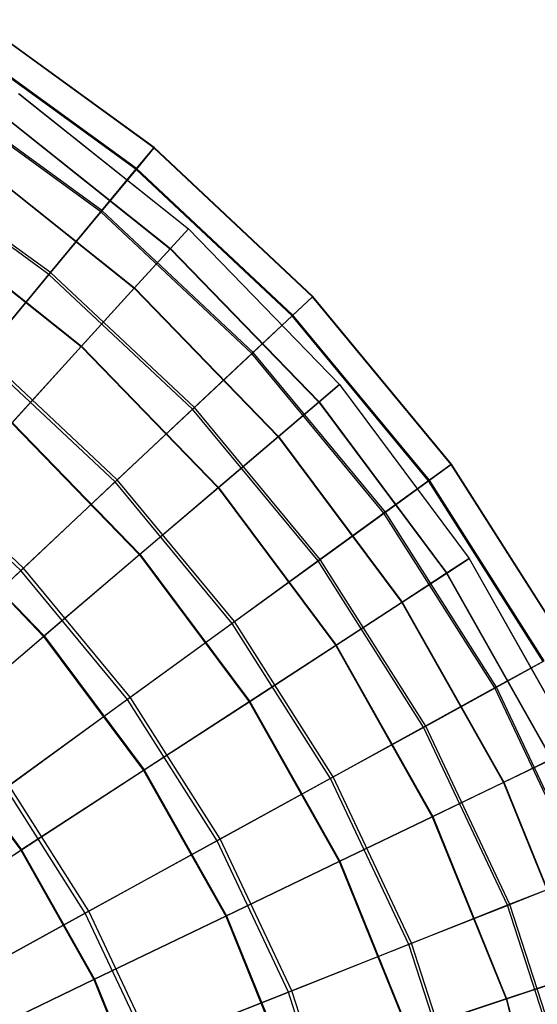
# Model space of a CAD drawing. Extents: x 0.2 to 40.1, y -6.7 to 6.7.
# Tile 457 of 516: x 34.1 to 35.1, y 4.3 to 6.2. Entities that reach past the tile are written whole.
import ezdxf

# ---------------------------------------------------------------- set-up
doc = ezdxf.new("R2010")
doc.units = 0
doc.header["$MEASUREMENT"] = 0
doc.layers.get('0').update_dxf_attribs({"color": 13, "linetype": 'CONTINUOUS'})

# ---------------------------------------------------------------- blocks, each defined once
blk = doc.blocks.new('SNOWBALL_XIV_PM3_STL')
at = {"color": 0}
for p, q in [((34.3782, 5.9469, 6.523), (34.0489, 6.1861, 6.523)), ((34.3782, 5.9469, 6.523), (34.0489, 6.1861, 6.523)), ((34.3787, 5.9474, 6.1192), (34.0493, 6.1867, 6.1192)), ((34.3787, 5.9474, 6.1192), (34.0493, 6.1867, 6.1192)), ((34.3449, 5.9066, 6.9235), (34.0209, 6.1419, 6.9235)), ((34.3449, 5.9066, 6.9235), (34.0209, 6.1419, 6.9235)), ((34.3461, 5.9081, 5.7185), (34.022, 6.1436, 5.7185)), ((34.3461, 5.9081, 5.7185), (34.022, 6.1436, 5.7185)), ((34.2792, 5.8271, 7.314), (33.9657, 6.0549, 7.314)), ((34.2792, 5.8271, 7.314), (33.9657, 6.0549, 7.314)), ((34.2812, 5.8296, 5.3277), (33.9674, 6.0576, 5.3277)), ((34.2812, 5.8296, 5.3277), (33.9674, 6.0576, 5.3277)), ((34.1253, 6.0486, 6.5174), (34.4428, 5.7955, 6.5174)), ((34.1253, 6.0486, 6.5174), (34.4428, 5.7955, 6.5174)), ((34.1254, 6.0488, 6.1213), (34.4429, 5.7956, 6.1213)), ((34.1254, 6.0488, 6.1213), (34.4429, 5.7956, 6.1213)), ((34.0964, 6.0073, 6.9102), (34.4089, 5.7581, 6.9102)), ((34.0964, 6.0073, 6.9102), (34.4089, 5.7581, 6.9102)), ((34.0967, 6.0077, 5.7285), (34.4092, 5.7585, 5.7285)), ((34.0967, 6.0077, 5.7285), (34.4092, 5.7585, 5.7285)), ((34.3782, 5.9469, 6.523), (34.3449, 5.9066, 6.9235)), ((34.3782, 5.9469, 6.523), (34.3449, 5.9066, 6.9235)), ((34.3461, 5.9081, 5.7185), (34.3787, 5.9474, 6.1192)), ((34.3461, 5.9081, 5.7185), (34.3787, 5.9474, 6.1192)), ((34.3787, 5.9474, 6.1192), (34.3782, 5.9469, 6.523)), ((34.3787, 5.9474, 6.1192), (34.3782, 5.9469, 6.523)), ((34.6749, 5.6682, 6.523), (34.3782, 5.9469, 6.523)), ((34.6749, 5.6682, 6.523), (34.3782, 5.9469, 6.523)), ((34.6754, 5.6687, 6.1192), (34.3787, 5.9474, 6.1192)), ((34.6754, 5.6687, 6.1192), (34.3787, 5.9474, 6.1192)), ((34.1821, 5.7098, 7.6881), (33.8841, 5.9264, 7.6881)), ((34.1821, 5.7098, 7.6881), (33.8841, 5.9264, 7.6881)), ((34.185, 5.7133, 4.9531), (33.8865, 5.9302, 4.9531)), ((34.185, 5.7133, 4.9531), (33.8865, 5.9302, 4.9531)), ((34.0393, 5.9254, 7.2934), (34.3417, 5.6842, 7.2934)), ((34.0393, 5.9254, 7.2934), (34.3417, 5.6842, 7.2934)), ((34.0397, 5.926, 5.3452), (34.3422, 5.6847, 5.3452)), ((34.0397, 5.926, 5.3452), (34.3422, 5.6847, 5.3452)), ((34.3449, 5.9066, 6.9235), (34.2792, 5.8271, 7.314)), ((34.3449, 5.9066, 6.9235), (34.2792, 5.8271, 7.314)), ((34.2812, 5.8296, 5.3277), (34.3461, 5.9081, 5.7185)), ((34.2812, 5.8296, 5.3277), (34.3461, 5.9081, 5.7185)), ((34.6368, 5.6324, 6.9235), (34.3449, 5.9066, 6.9235)), ((34.6368, 5.6324, 6.9235), (34.3449, 5.9066, 6.9235)), ((34.6383, 5.6338, 5.7185), (34.3461, 5.9081, 5.7185)), ((34.6383, 5.6338, 5.7185), (34.3461, 5.9081, 5.7185)), ((34.2792, 5.8271, 7.314), (34.1821, 5.7098, 7.6881)), ((34.2792, 5.8271, 7.314), (34.1821, 5.7098, 7.6881)), ((34.185, 5.7133, 4.9531), (34.2812, 5.8296, 5.3277)), ((34.185, 5.7133, 4.9531), (34.2812, 5.8296, 5.3277)), ((34.5616, 5.5618, 7.314), (34.2792, 5.8271, 7.314)), ((34.5616, 5.5618, 7.314), (34.2792, 5.8271, 7.314)), ((34.564, 5.5641, 5.3277), (34.2812, 5.8296, 5.3277)), ((34.564, 5.5641, 5.3277), (34.2812, 5.8296, 5.3277)), ((33.9548, 5.8042, 7.6608), (34.2424, 5.5748, 7.6608)), ((33.9548, 5.8042, 7.6608), (34.2424, 5.5748, 7.6608)), ((33.9553, 5.805, 4.9777), (34.2431, 5.5756, 4.9777)), ((33.9553, 5.805, 4.9777), (34.2431, 5.5756, 4.9777)), ((34.4428, 5.7955, 6.5174), (34.4089, 5.7581, 6.9102)), ((34.4428, 5.7955, 6.5174), (34.4089, 5.7581, 6.9102)), ((34.4092, 5.7585, 5.7285), (34.4429, 5.7956, 6.1213)), ((34.4092, 5.7585, 5.7285), (34.4429, 5.7956, 6.1213)), ((34.4429, 5.7956, 6.1213), (34.4428, 5.7955, 6.5174)), ((34.4429, 5.7956, 6.1213), (34.4428, 5.7955, 6.5174)), ((34.4428, 5.7955, 6.5174), (34.7253, 5.5037, 6.5174)), ((34.4428, 5.7955, 6.5174), (34.7253, 5.5037, 6.5174)), ((34.4429, 5.7956, 6.1213), (34.7254, 5.5038, 6.1213)), ((34.4429, 5.7956, 6.1213), (34.7254, 5.5038, 6.1213)), ((34.4089, 5.7581, 6.9102), (34.3417, 5.6842, 7.2934)), ((34.4089, 5.7581, 6.9102), (34.3417, 5.6842, 7.2934)), ((34.3422, 5.6847, 5.3452), (34.4092, 5.7585, 5.7285)), ((34.3422, 5.6847, 5.3452), (34.4092, 5.7585, 5.7285)), ((34.4089, 5.7581, 6.9102), (34.6869, 5.4711, 6.9102)), ((34.4089, 5.7581, 6.9102), (34.6869, 5.4711, 6.9102)), ((34.4092, 5.7585, 5.7285), (34.6872, 5.4713, 5.7285)), ((34.4092, 5.7585, 5.7285), (34.6872, 5.4713, 5.7285)), ((34.059, 5.561, 4.6009), (34.185, 5.7133, 4.9531)), ((34.059, 5.561, 4.6009), (34.185, 5.7133, 4.9531)), ((34.454, 5.4607, 4.9531), (34.185, 5.7133, 4.9531)), ((34.454, 5.4607, 4.9531), (34.185, 5.7133, 4.9531)), ((34.1821, 5.7098, 7.6881), (34.0554, 5.5567, 8.0397)), ((34.1821, 5.7098, 7.6881), (34.0554, 5.5567, 8.0397)), ((34.4507, 5.4577, 7.6881), (34.1821, 5.7098, 7.6881)), ((34.4507, 5.4577, 7.6881), (34.1821, 5.7098, 7.6881)), ((34.3417, 5.6842, 7.2934), (34.2424, 5.5748, 7.6608)), ((34.3417, 5.6842, 7.2934), (34.2424, 5.5748, 7.6608)), ((34.2431, 5.5756, 4.9777), (34.3422, 5.6847, 5.3452)), ((34.2431, 5.5756, 4.9777), (34.3422, 5.6847, 5.3452)), ((34.3417, 5.6842, 7.2934), (34.6108, 5.4063, 7.2934)), ((34.3417, 5.6842, 7.2934), (34.6108, 5.4063, 7.2934)), ((34.3422, 5.6847, 5.3452), (34.6114, 5.4068, 5.3452)), ((34.3422, 5.6847, 5.3452), (34.6114, 5.4068, 5.3452)), ((34.6749, 5.6682, 6.523), (34.6368, 5.6324, 6.9235)), ((34.6749, 5.6682, 6.523), (34.6368, 5.6324, 6.9235)), ((34.6383, 5.6338, 5.7185), (34.6754, 5.6687, 6.1192)), ((34.6383, 5.6338, 5.7185), (34.6754, 5.6687, 6.1192)), ((34.6754, 5.6687, 6.1192), (34.6749, 5.6682, 6.523)), ((34.6754, 5.6687, 6.1192), (34.6749, 5.6682, 6.523)), ((34.9344, 5.3546, 6.523), (34.6749, 5.6682, 6.523)), ((34.9344, 5.3546, 6.523), (34.6749, 5.6682, 6.523)), ((34.9349, 5.355, 6.1192), (34.6754, 5.6687, 6.1192)), ((34.9349, 5.355, 6.1192), (34.6754, 5.6687, 6.1192)), ((34.6368, 5.6324, 6.9235), (34.5616, 5.5618, 7.314)), ((34.6368, 5.6324, 6.9235), (34.5616, 5.5618, 7.314)), ((34.564, 5.5641, 5.3277), (34.6383, 5.6338, 5.7185)), ((34.564, 5.5641, 5.3277), (34.6383, 5.6338, 5.7185)), ((34.8921, 5.3239, 6.9235), (34.6368, 5.6324, 6.9235)), ((34.8921, 5.3239, 6.9235), (34.6368, 5.6324, 6.9235)), ((34.8937, 5.325, 5.7185), (34.6383, 5.6338, 5.7185)), ((34.8937, 5.325, 5.7185), (34.6383, 5.6338, 5.7185)), ((34.2424, 5.5748, 7.6608), (34.1125, 5.4318, 8.0065)), ((34.2424, 5.5748, 7.6608), (34.1125, 5.4318, 8.0065)), ((34.1134, 5.4328, 4.6318), (34.2431, 5.5756, 4.9777)), ((34.1134, 5.4328, 4.6318), (34.2431, 5.5756, 4.9777)), ((34.2424, 5.5748, 7.6608), (34.4983, 5.3106, 7.6608)), ((34.2424, 5.5748, 7.6608), (34.4983, 5.3106, 7.6608)), ((34.2431, 5.5756, 4.9777), (34.4991, 5.3112, 4.9777)), ((34.2431, 5.5756, 4.9777), (34.4991, 5.3112, 4.9777)), ((34.3058, 5.3216, 8.0397), (34.0554, 5.5567, 8.0397)), ((34.3058, 5.3216, 8.0397), (34.0554, 5.5567, 8.0397)), ((34.3099, 5.3254, 4.6009), (34.059, 5.561, 4.6009)), ((34.3099, 5.3254, 4.6009), (34.059, 5.561, 4.6009)), ((34.5616, 5.5618, 7.314), (34.4507, 5.4577, 7.6881)), ((34.5616, 5.5618, 7.314), (34.4507, 5.4577, 7.6881)), ((34.454, 5.4607, 4.9531), (34.564, 5.5641, 5.3277)), ((34.454, 5.4607, 4.9531), (34.564, 5.5641, 5.3277)), ((34.8087, 5.2633, 7.314), (34.5616, 5.5618, 7.314)), ((34.8087, 5.2633, 7.314), (34.5616, 5.5618, 7.314)), ((34.8113, 5.2652, 5.3277), (34.564, 5.5641, 5.3277)), ((34.8113, 5.2652, 5.3277), (34.564, 5.5641, 5.3277)), ((34.7253, 5.5037, 6.5174), (34.6869, 5.4711, 6.9102)), ((34.7253, 5.5037, 6.5174), (34.6869, 5.4711, 6.9102)), ((34.6872, 5.4713, 5.7285), (34.7254, 5.5038, 6.1213)), ((34.6872, 5.4713, 5.7285), (34.7254, 5.5038, 6.1213)), ((34.7254, 5.5038, 6.1213), (34.7253, 5.5037, 6.5174)), ((34.7254, 5.5038, 6.1213), (34.7253, 5.5037, 6.5174)), ((34.7253, 5.5037, 6.5174), (34.9682, 5.1783, 6.5174)), ((34.7253, 5.5037, 6.5174), (34.9682, 5.1783, 6.5174)), ((34.7254, 5.5038, 6.1213), (34.9683, 5.1784, 6.1213)), ((34.7254, 5.5038, 6.1213), (34.9683, 5.1784, 6.1213)), ((34.4507, 5.4577, 7.6881), (34.3058, 5.3216, 8.0397)), ((34.4507, 5.4577, 7.6881), (34.3058, 5.3216, 8.0397)), ((34.3099, 5.3254, 4.6009), (34.454, 5.4607, 4.9531)), ((34.3099, 5.3254, 4.6009), (34.454, 5.4607, 4.9531)), ((34.6855, 5.1738, 7.6881), (34.4507, 5.4577, 7.6881)), ((34.6855, 5.1738, 7.6881), (34.4507, 5.4577, 7.6881)), ((34.6892, 5.1764, 4.9531), (34.454, 5.4607, 4.9531)), ((34.6892, 5.1764, 4.9531), (34.454, 5.4607, 4.9531)), ((34.6869, 5.4711, 6.9102), (34.6108, 5.4063, 7.2934)), ((34.6869, 5.4711, 6.9102), (34.6108, 5.4063, 7.2934)), ((34.6114, 5.4068, 5.3452), (34.6872, 5.4713, 5.7285)), ((34.6114, 5.4068, 5.3452), (34.6872, 5.4713, 5.7285)), ((34.6869, 5.4711, 6.9102), (34.9259, 5.1508, 6.9102)), ((34.6869, 5.4711, 6.9102), (34.9259, 5.1508, 6.9102)), ((34.6872, 5.4713, 5.7285), (34.9263, 5.151, 5.7285)), ((34.6872, 5.4713, 5.7285), (34.9263, 5.151, 5.7285)), ((34.1125, 5.4318, 8.0065), (34.3513, 5.1854, 8.0065)), ((34.1125, 5.4318, 8.0065), (34.3513, 5.1854, 8.0065)), ((34.1134, 5.4328, 4.6318), (34.3522, 5.1862, 4.6318)), ((34.1134, 5.4328, 4.6318), (34.3522, 5.1862, 4.6318)), ((34.6108, 5.4063, 7.2934), (34.4983, 5.3106, 7.6608)), ((34.6108, 5.4063, 7.2934), (34.4983, 5.3106, 7.6608)), ((34.4991, 5.3112, 4.9777), (34.6114, 5.4068, 5.3452)), ((34.4991, 5.3112, 4.9777), (34.6114, 5.4068, 5.3452)), ((34.6108, 5.4063, 7.2934), (34.8422, 5.0963, 7.2934)), ((34.6108, 5.4063, 7.2934), (34.8422, 5.0963, 7.2934)), ((34.6114, 5.4068, 5.3452), (34.8428, 5.0967, 5.3452)), ((34.6114, 5.4068, 5.3452), (34.8428, 5.0967, 5.3452)), ((34.1293, 5.1558, 8.3629), (33.9011, 5.3701, 8.3629)), ((34.1293, 5.1558, 8.3629), (33.9011, 5.3701, 8.3629)), ((34.1342, 5.1604, 4.2769), (33.9054, 5.3753, 4.2769)), ((34.1342, 5.1604, 4.2769), (33.9054, 5.3753, 4.2769)), ((34.9344, 5.3546, 6.523), (34.8921, 5.3239, 6.9235)), ((34.9344, 5.3546, 6.523), (34.8921, 5.3239, 6.9235)), ((34.8937, 5.325, 5.7185), (34.9349, 5.355, 6.1192)), ((34.8937, 5.325, 5.7185), (34.9349, 5.355, 6.1192)), ((34.9349, 5.355, 6.1192), (34.9344, 5.3546, 6.523)), ((34.9349, 5.355, 6.1192), (34.9344, 5.3546, 6.523)), ((35.1525, 5.0109, 6.523), (34.9344, 5.3546, 6.523)), ((35.1525, 5.0109, 6.523), (34.9344, 5.3546, 6.523)), ((35.1531, 5.0113, 6.1192), (34.9349, 5.355, 6.1192)), ((35.1531, 5.0113, 6.1192), (34.9349, 5.355, 6.1192)), ((34.1342, 5.1604, 4.2769), (34.3099, 5.3254, 4.6009)), ((34.1342, 5.1604, 4.2769), (34.3099, 5.3254, 4.6009)), ((34.5293, 5.0603, 4.6009), (34.3099, 5.3254, 4.6009)), ((34.5293, 5.0603, 4.6009), (34.3099, 5.3254, 4.6009)), ((34.8113, 5.2652, 5.3277), (34.8937, 5.325, 5.7185)), ((34.8113, 5.2652, 5.3277), (34.8937, 5.325, 5.7185)), ((35.1084, 4.9867, 5.7185), (34.8937, 5.325, 5.7185)), ((35.1084, 4.9867, 5.7185), (34.8937, 5.325, 5.7185)), ((34.3058, 5.3216, 8.0397), (34.1293, 5.1558, 8.3629)), ((34.3058, 5.3216, 8.0397), (34.1293, 5.1558, 8.3629)), ((34.5247, 5.0569, 8.0397), (34.3058, 5.3216, 8.0397)), ((34.5247, 5.0569, 8.0397), (34.3058, 5.3216, 8.0397)), ((34.4983, 5.3106, 7.6608), (34.3513, 5.1854, 8.0065)), ((34.4983, 5.3106, 7.6608), (34.3513, 5.1854, 8.0065)), ((34.3522, 5.1862, 4.6318), (34.4991, 5.3112, 4.9777)), ((34.3522, 5.1862, 4.6318), (34.4991, 5.3112, 4.9777)), ((34.4983, 5.3106, 7.6608), (34.7184, 5.0157, 7.6608)), ((34.4983, 5.3106, 7.6608), (34.7184, 5.0157, 7.6608)), ((34.4991, 5.3112, 4.9777), (34.7192, 5.0163, 4.9777)), ((34.4991, 5.3112, 4.9777), (34.7192, 5.0163, 4.9777)), ((34.8921, 5.3239, 6.9235), (34.8087, 5.2633, 7.314)), ((34.8921, 5.3239, 6.9235), (34.8087, 5.2633, 7.314)), ((35.1067, 4.9857, 6.9235), (34.8921, 5.3239, 6.9235)), ((35.1067, 4.9857, 6.9235), (34.8921, 5.3239, 6.9235)), ((33.9542, 5.2575, 8.3249), (34.1719, 5.0327, 8.3249)), ((33.9542, 5.2575, 8.3249), (34.1719, 5.0327, 8.3249)), ((33.9552, 5.2586, 4.3132), (34.1731, 5.0337, 4.3132)), ((33.9552, 5.2586, 4.3132), (34.1731, 5.0337, 4.3132)), ((34.8087, 5.2633, 7.314), (34.6855, 5.1738, 7.6881)), ((34.8087, 5.2633, 7.314), (34.6855, 5.1738, 7.6881)), ((34.6892, 5.1764, 4.9531), (34.8113, 5.2652, 5.3277)), ((34.6892, 5.1764, 4.9531), (34.8113, 5.2652, 5.3277)), ((35.0163, 4.9361, 7.314), (34.8087, 5.2633, 7.314)), ((35.0163, 4.9361, 7.314), (34.8087, 5.2633, 7.314)), ((35.0192, 4.9376, 5.3277), (34.8113, 5.2652, 5.3277)), ((35.0192, 4.9376, 5.3277), (34.8113, 5.2652, 5.3277)), ((34.3513, 5.1854, 8.0065), (34.1719, 5.0327, 8.3249)), ((34.3513, 5.1854, 8.0065), (34.1719, 5.0327, 8.3249)), ((34.1731, 5.0337, 4.3132), (34.3522, 5.1862, 4.6318)), ((34.1731, 5.0337, 4.3132), (34.3522, 5.1862, 4.6318)), ((34.3513, 5.1854, 8.0065), (34.5565, 4.9104, 8.0065)), ((34.3513, 5.1854, 8.0065), (34.5565, 4.9104, 8.0065)), ((34.3522, 5.1862, 4.6318), (34.5575, 4.911, 4.6318)), ((34.3522, 5.1862, 4.6318), (34.5575, 4.911, 4.6318)), ((34.9682, 5.1783, 6.5174), (34.9259, 5.1508, 6.9102)), ((34.9682, 5.1783, 6.5174), (34.9259, 5.1508, 6.9102)), ((34.9263, 5.151, 5.7285), (34.9683, 5.1784, 6.1213)), ((34.9263, 5.151, 5.7285), (34.9683, 5.1784, 6.1213)), ((34.9683, 5.1784, 6.1213), (34.9682, 5.1783, 6.5174)), ((34.9683, 5.1784, 6.1213), (34.9682, 5.1783, 6.5174)), ((34.9682, 5.1783, 6.5174), (35.1674, 4.8245, 6.5174)), ((34.9682, 5.1783, 6.5174), (35.1674, 4.8245, 6.5174)), ((34.9683, 5.1784, 6.1213), (35.1676, 4.8245, 6.1213)), ((34.9683, 5.1784, 6.1213), (35.1676, 4.8245, 6.1213)), ((33.9297, 4.9684, 3.9863), (34.1342, 5.1604, 4.2769)), ((33.9297, 4.9684, 3.9863), (34.1342, 5.1604, 4.2769)), ((34.3342, 4.9186, 4.2769), (34.1342, 5.1604, 4.2769)), ((34.3342, 4.9186, 4.2769), (34.1342, 5.1604, 4.2769)), ((34.6855, 5.1738, 7.6881), (34.5247, 5.0569, 8.0397)), ((34.6855, 5.1738, 7.6881), (34.5247, 5.0569, 8.0397)), ((34.5293, 5.0603, 4.6009), (34.6892, 5.1764, 4.9531)), ((34.5293, 5.0603, 4.6009), (34.6892, 5.1764, 4.9531)), ((34.8829, 4.8627, 7.6881), (34.6855, 5.1738, 7.6881)), ((34.8829, 4.8627, 7.6881), (34.6855, 5.1738, 7.6881)), ((34.8869, 4.8649, 4.9531), (34.6892, 5.1764, 4.9531)), ((34.8869, 4.8649, 4.9531), (34.6892, 5.1764, 4.9531)), ((34.1293, 5.1558, 8.3629), (33.9241, 4.9631, 8.6525)), ((34.1293, 5.1558, 8.3629), (33.9241, 4.9631, 8.6525)), ((34.3288, 4.9146, 8.3629), (34.1293, 5.1558, 8.3629)), ((34.3288, 4.9146, 8.3629), (34.1293, 5.1558, 8.3629)), ((34.9259, 5.1508, 6.9102), (34.8422, 5.0963, 7.2934)), ((34.9259, 5.1508, 6.9102), (34.8422, 5.0963, 7.2934)), ((34.8428, 5.0967, 5.3452), (34.9263, 5.151, 5.7285)), ((34.8428, 5.0967, 5.3452), (34.9263, 5.151, 5.7285)), ((34.9259, 5.1508, 6.9102), (35.122, 4.8026, 6.9102)), ((34.9259, 5.1508, 6.9102), (35.122, 4.8026, 6.9102)), ((34.9263, 5.151, 5.7285), (35.1224, 4.8028, 5.7285)), ((34.9263, 5.151, 5.7285), (35.1224, 4.8028, 5.7285)), ((34.8422, 5.0963, 7.2934), (34.7184, 5.0157, 7.6608)), ((34.8422, 5.0963, 7.2934), (34.7184, 5.0157, 7.6608)), ((34.7192, 5.0163, 4.9777), (34.8428, 5.0967, 5.3452)), ((34.7192, 5.0163, 4.9777), (34.8428, 5.0967, 5.3452)), ((34.8422, 5.0963, 7.2934), (35.032, 4.7593, 7.2934)), ((34.8422, 5.0963, 7.2934), (35.032, 4.7593, 7.2934)), ((34.8428, 5.0967, 5.3452), (35.0327, 4.7596, 5.3452)), ((34.8428, 5.0967, 5.3452), (35.0327, 4.7596, 5.3452)), ((34.5247, 5.0569, 8.0397), (34.3288, 4.9146, 8.3629)), ((34.5247, 5.0569, 8.0397), (34.3288, 4.9146, 8.3629)), ((34.3342, 4.9186, 4.2769), (34.5293, 5.0603, 4.6009)), ((34.3342, 4.9186, 4.2769), (34.5293, 5.0603, 4.6009)), ((34.7087, 4.767, 8.0397), (34.5247, 5.0569, 8.0397)), ((34.7087, 4.767, 8.0397), (34.5247, 5.0569, 8.0397)), ((34.7137, 4.7697, 4.6009), (34.5293, 5.0603, 4.6009)), ((34.7137, 4.7697, 4.6009), (34.5293, 5.0603, 4.6009)), ((33.9633, 4.8551, 8.6109), (34.1719, 5.0327, 8.3249)), ((33.9633, 4.8551, 8.6109), (34.1719, 5.0327, 8.3249)), ((33.9646, 4.8562, 4.0271), (34.1731, 5.0337, 4.3132)), ((33.9646, 4.8562, 4.0271), (34.1731, 5.0337, 4.3132)), ((34.1719, 5.0327, 8.3249), (34.3591, 4.7819, 8.3249)), ((34.1719, 5.0327, 8.3249), (34.3591, 4.7819, 8.3249)), ((34.1731, 5.0337, 4.3132), (34.3604, 4.7827, 4.3132)), ((34.1731, 5.0337, 4.3132), (34.3604, 4.7827, 4.3132)), ((34.7184, 5.0157, 7.6608), (34.5565, 4.9104, 8.0065)), ((34.7184, 5.0157, 7.6608), (34.5565, 4.9104, 8.0065)), ((34.5575, 4.911, 4.6318), (34.7192, 5.0163, 4.9777)), ((34.5575, 4.911, 4.6318), (34.7192, 5.0163, 4.9777)), ((34.7184, 5.0157, 7.6608), (34.8989, 4.6952, 7.6608)), ((34.7184, 5.0157, 7.6608), (34.8989, 4.6952, 7.6608)), ((34.7192, 5.0163, 4.9777), (34.8998, 4.6956, 4.9777)), ((34.7192, 5.0163, 4.9777), (34.8998, 4.6956, 4.9777)), ((35.1067, 4.9857, 6.9235), (35.0163, 4.9361, 7.314)), ((35.1067, 4.9857, 6.9235), (35.0163, 4.9361, 7.314)), ((35.0192, 4.9376, 5.3277), (35.1084, 4.9867, 5.7185)), ((35.0192, 4.9376, 5.3277), (35.1084, 4.9867, 5.7185)), ((35.0163, 4.9361, 7.314), (34.8829, 4.8627, 7.6881)), ((35.0163, 4.9361, 7.314), (34.8829, 4.8627, 7.6881)), ((34.8869, 4.8649, 4.9531), (35.0192, 4.9376, 5.3277)), ((34.8869, 4.8649, 4.9531), (35.0192, 4.9376, 5.3277)), ((35.1813, 4.5854, 7.314), (35.0163, 4.9361, 7.314)), ((35.1813, 4.5854, 7.314), (35.0163, 4.9361, 7.314)), ((35.1843, 4.5866, 5.3277), (35.0192, 4.9376, 5.3277)), ((35.1843, 4.5866, 5.3277), (35.0192, 4.9376, 5.3277)), ((34.3288, 4.9146, 8.3629), (34.1011, 4.7492, 8.6525)), ((34.3288, 4.9146, 8.3629), (34.1011, 4.7492, 8.6525)), ((34.1073, 4.7537, 3.9863), (34.3342, 4.9186, 4.2769)), ((34.1073, 4.7537, 3.9863), (34.3342, 4.9186, 4.2769)), ((34.4965, 4.6503, 8.3629), (34.3288, 4.9146, 8.3629)), ((34.4965, 4.6503, 8.3629), (34.3288, 4.9146, 8.3629)), ((34.5024, 4.6536, 4.2769), (34.3342, 4.9186, 4.2769)), ((34.5024, 4.6536, 4.2769), (34.3342, 4.9186, 4.2769)), ((34.5565, 4.9104, 8.0065), (34.3591, 4.7819, 8.3249)), ((34.5565, 4.9104, 8.0065), (34.3591, 4.7819, 8.3249)), ((34.3604, 4.7827, 4.3132), (34.5575, 4.911, 4.6318)), ((34.3604, 4.7827, 4.3132), (34.5575, 4.911, 4.6318)), ((34.5565, 4.9104, 8.0065), (34.7249, 4.6114, 8.0065)), ((34.5565, 4.9104, 8.0065), (34.7249, 4.6114, 8.0065)), ((34.5575, 4.911, 4.6318), (34.726, 4.6119, 4.6318)), ((34.5575, 4.911, 4.6318), (34.726, 4.6119, 4.6318)), ((34.7137, 4.7697, 4.6009), (34.8869, 4.8649, 4.9531)), ((34.7137, 4.7697, 4.6009), (34.8869, 4.8649, 4.9531)), ((35.044, 4.5311, 4.9531), (34.8869, 4.8649, 4.9531)), ((35.044, 4.5311, 4.9531), (34.8869, 4.8649, 4.9531)), ((33.9633, 4.8551, 8.6109), (34.1295, 4.6324, 8.6109)), ((33.9633, 4.8551, 8.6109), (34.1295, 4.6324, 8.6109)), ((33.9646, 4.8562, 4.0271), (34.1309, 4.6333, 4.0271)), ((33.9646, 4.8562, 4.0271), (34.1309, 4.6333, 4.0271)), ((34.8829, 4.8627, 7.6881), (34.7087, 4.767, 8.0397)), ((34.8829, 4.8627, 7.6881), (34.7087, 4.767, 8.0397)), ((35.0398, 4.5294, 7.6881), (34.8829, 4.8627, 7.6881)), ((35.0398, 4.5294, 7.6881), (34.8829, 4.8627, 7.6881)), ((35.122, 4.8026, 6.9102), (35.032, 4.7593, 7.2934)), ((35.122, 4.8026, 6.9102), (35.032, 4.7593, 7.2934)), ((35.0327, 4.7596, 5.3452), (35.1224, 4.8028, 5.7285)), ((35.0327, 4.7596, 5.3452), (35.1224, 4.8028, 5.7285)), ((34.3591, 4.7819, 8.3249), (34.1295, 4.6324, 8.6109)), ((34.3591, 4.7819, 8.3249), (34.1295, 4.6324, 8.6109)), ((34.1309, 4.6333, 4.0271), (34.3604, 4.7827, 4.3132)), ((34.1309, 4.6333, 4.0271), (34.3604, 4.7827, 4.3132)), ((34.3591, 4.7819, 8.3249), (34.5127, 4.5092, 8.3249)), ((34.3591, 4.7819, 8.3249), (34.5127, 4.5092, 8.3249)), ((34.3604, 4.7827, 4.3132), (34.514, 4.5098, 4.3132)), ((34.3604, 4.7827, 4.3132), (34.514, 4.5098, 4.3132)), ((34.7087, 4.767, 8.0397), (34.4965, 4.6503, 8.3629)), ((34.7087, 4.767, 8.0397), (34.4965, 4.6503, 8.3629)), ((34.5024, 4.6536, 4.2769), (34.7137, 4.7697, 4.6009)), ((34.5024, 4.6536, 4.2769), (34.7137, 4.7697, 4.6009)), ((34.8549, 4.4562, 8.0397), (34.7087, 4.767, 8.0397)), ((34.8549, 4.4562, 8.0397), (34.7087, 4.767, 8.0397)), ((34.8602, 4.4583, 4.6009), (34.7137, 4.7697, 4.6009)), ((34.8602, 4.4583, 4.6009), (34.7137, 4.7697, 4.6009)), ((35.032, 4.7593, 7.2934), (34.8989, 4.6952, 7.6608)), ((35.032, 4.7593, 7.2934), (34.8989, 4.6952, 7.6608)), ((34.8998, 4.6956, 4.9777), (35.0327, 4.7596, 5.3452)), ((34.8998, 4.6956, 4.9777), (35.0327, 4.7596, 5.3452)), ((35.032, 4.7593, 7.2934), (35.1772, 4.4007, 7.2934)), ((35.032, 4.7593, 7.2934), (35.1772, 4.4007, 7.2934)), ((35.0327, 4.7596, 5.3452), (35.1779, 4.4009, 5.3452)), ((35.0327, 4.7596, 5.3452), (35.1779, 4.4009, 5.3452)), ((34.2499, 4.5147, 8.6525), (34.1011, 4.7492, 8.6525)), ((34.2499, 4.5147, 8.6525), (34.1011, 4.7492, 8.6525)), ((34.2566, 4.5184, 3.9863), (34.1073, 4.7537, 3.9863)), ((34.2566, 4.5184, 3.9863), (34.1073, 4.7537, 3.9863)), ((34.8989, 4.6952, 7.6608), (34.7249, 4.6114, 8.0065)), ((34.8989, 4.6952, 7.6608), (34.7249, 4.6114, 8.0065)), ((34.726, 4.6119, 4.6318), (34.8998, 4.6956, 4.9777)), ((34.726, 4.6119, 4.6318), (34.8998, 4.6956, 4.9777)), ((34.8989, 4.6952, 7.6608), (35.037, 4.3542, 7.6608)), ((34.8989, 4.6952, 7.6608), (35.037, 4.3542, 7.6608)), ((34.8998, 4.6956, 4.9777), (35.0379, 4.3545, 4.9777)), ((34.8998, 4.6956, 4.9777), (35.0379, 4.3545, 4.9777)), ((34.4965, 4.6503, 8.3629), (34.2499, 4.5147, 8.6525)), ((34.4965, 4.6503, 8.3629), (34.2499, 4.5147, 8.6525)), ((34.2566, 4.5184, 3.9863), (34.5024, 4.6536, 4.2769)), ((34.2566, 4.5184, 3.9863), (34.5024, 4.6536, 4.2769)), ((34.6298, 4.3671, 8.3629), (34.4965, 4.6503, 8.3629)), ((34.6298, 4.3671, 8.3629), (34.4965, 4.6503, 8.3629)), ((34.6361, 4.3696, 4.2769), (34.5024, 4.6536, 4.2769)), ((34.6361, 4.3696, 4.2769), (34.5024, 4.6536, 4.2769)), ((33.8713, 4.4643, 8.8597), (34.1295, 4.6324, 8.6109)), ((33.8713, 4.4643, 8.8597), (34.1295, 4.6324, 8.6109)), ((33.8729, 4.4654, 3.7781), (34.1309, 4.6333, 4.0271)), ((33.8729, 4.4654, 3.7781), (34.1309, 4.6333, 4.0271)), ((34.1295, 4.6324, 8.6109), (34.2658, 4.3903, 8.6109)), ((34.1295, 4.6324, 8.6109), (34.2658, 4.3903, 8.6109)), ((34.1309, 4.6333, 4.0271), (34.2674, 4.391, 4.0271)), ((34.1309, 4.6333, 4.0271), (34.2674, 4.391, 4.0271)), ((34.7249, 4.6114, 8.0065), (34.5127, 4.5092, 8.3249)), ((34.7249, 4.6114, 8.0065), (34.5127, 4.5092, 8.3249)), ((34.514, 4.5098, 4.3132), (34.726, 4.6119, 4.6318)), ((34.514, 4.5098, 4.3132), (34.726, 4.6119, 4.6318)), ((34.7249, 4.6114, 8.0065), (34.8537, 4.2933, 8.0065)), ((34.7249, 4.6114, 8.0065), (34.8537, 4.2933, 8.0065)), ((34.726, 4.6119, 4.6318), (34.8548, 4.2937, 4.6318)), ((34.726, 4.6119, 4.6318), (34.8548, 4.2937, 4.6318)), ((35.1813, 4.5854, 7.314), (35.0398, 4.5294, 7.6881)), ((35.1813, 4.5854, 7.314), (35.0398, 4.5294, 7.6881)), ((35.044, 4.5311, 4.9531), (35.1843, 4.5866, 5.3277)), ((35.044, 4.5311, 4.9531), (35.1843, 4.5866, 5.3277)), ((34.2499, 4.5147, 8.6525), (33.9728, 4.3624, 8.9038)), ((34.2499, 4.5147, 8.6525), (33.9728, 4.3624, 8.9038)), ((33.9802, 4.3665, 3.734), (34.2566, 4.5184, 3.9863)), ((33.9802, 4.3665, 3.734), (34.2566, 4.5184, 3.9863)), ((34.3681, 4.2635, 8.6525), (34.2499, 4.5147, 8.6525)), ((34.3681, 4.2635, 8.6525), (34.2499, 4.5147, 8.6525)), ((34.3752, 4.2663, 3.9863), (34.2566, 4.5184, 3.9863)), ((34.3752, 4.2663, 3.9863), (34.2566, 4.5184, 3.9863)), ((35.0398, 4.5294, 7.6881), (34.8549, 4.4562, 8.0397)), ((35.0398, 4.5294, 7.6881), (34.8549, 4.4562, 8.0397)), ((34.8602, 4.4583, 4.6009), (35.044, 4.5311, 4.9531)), ((34.8602, 4.4583, 4.6009), (35.044, 4.5311, 4.9531)), ((35.1536, 4.179, 7.6881), (35.0398, 4.5294, 7.6881)), ((35.1536, 4.179, 7.6881), (35.0398, 4.5294, 7.6881)), ((35.158, 4.1802, 4.9531), (35.044, 4.5311, 4.9531)), ((35.158, 4.1802, 4.9531), (35.044, 4.5311, 4.9531)), ((34.5127, 4.5092, 8.3249), (34.2658, 4.3903, 8.6109)), ((34.5127, 4.5092, 8.3249), (34.2658, 4.3903, 8.6109)), ((34.2674, 4.391, 4.0271), (34.514, 4.5098, 4.3132)), ((34.2674, 4.391, 4.0271), (34.514, 4.5098, 4.3132)), ((34.5127, 4.5092, 8.3249), (34.6302, 4.2191, 8.3249)), ((34.5127, 4.5092, 8.3249), (34.6302, 4.2191, 8.3249)), ((34.514, 4.5098, 4.3132), (34.6316, 4.2196, 4.3132)), ((34.514, 4.5098, 4.3132), (34.6316, 4.2196, 4.3132)), ((34.8549, 4.4562, 8.0397), (34.6298, 4.3671, 8.3629)), ((34.8549, 4.4562, 8.0397), (34.6298, 4.3671, 8.3629)), ((34.6361, 4.3696, 4.2769), (34.8602, 4.4583, 4.6009)), ((34.6361, 4.3696, 4.2769), (34.8602, 4.4583, 4.6009)), ((34.9611, 4.1296, 8.0397), (34.8549, 4.4562, 8.0397)), ((34.9611, 4.1296, 8.0397), (34.8549, 4.4562, 8.0397)), ((34.9665, 4.131, 4.6009), (34.8602, 4.4583, 4.6009)), ((34.9665, 4.131, 4.6009), (34.8602, 4.4583, 4.6009)), ((34.2658, 4.3903, 8.6109), (33.9883, 4.2566, 8.8597)), ((34.2658, 4.3903, 8.6109), (33.9883, 4.2566, 8.8597)), ((33.99, 4.2574, 3.7781), (34.2674, 4.391, 4.0271)), ((33.99, 4.2574, 3.7781), (34.2674, 4.391, 4.0271)), ((34.2658, 4.3903, 8.6109), (34.3701, 4.1328, 8.6109)), ((34.2658, 4.3903, 8.6109), (34.3701, 4.1328, 8.6109)), ((34.2674, 4.391, 4.0271), (34.3717, 4.1333, 4.0271)), ((34.2674, 4.391, 4.0271), (34.3717, 4.1333, 4.0271)), ((35.1772, 4.4007, 7.2934), (35.037, 4.3542, 7.6608)), ((35.1772, 4.4007, 7.2934), (35.037, 4.3542, 7.6608)), ((35.0379, 4.3545, 4.9777), (35.1779, 4.4009, 5.3452)), ((35.0379, 4.3545, 4.9777), (35.1779, 4.4009, 5.3452)), ((34.6298, 4.3671, 8.3629), (34.3681, 4.2635, 8.6525)), ((34.6298, 4.3671, 8.3629), (34.3681, 4.2635, 8.6525)), ((34.3752, 4.2663, 3.9863), (34.6361, 4.3696, 4.2769)), ((34.3752, 4.2663, 3.9863), (34.6361, 4.3696, 4.2769)), ((34.7265, 4.0694, 8.3629), (34.6298, 4.3671, 8.3629)), ((34.7265, 4.0694, 8.3629), (34.6298, 4.3671, 8.3629)), ((34.733, 4.071, 4.2769), (34.6361, 4.3696, 4.2769)), ((34.733, 4.071, 4.2769), (34.6361, 4.3696, 4.2769)), ((35.037, 4.3542, 7.6608), (34.8537, 4.2933, 8.0065)), ((35.037, 4.3542, 7.6608), (34.8537, 4.2933, 8.0065)), ((34.8548, 4.2937, 4.6318), (35.0379, 4.3545, 4.9777)), ((34.8548, 4.2937, 4.6318), (35.0379, 4.3545, 4.9777)), ((35.037, 4.3542, 7.6608), (35.1303, 3.9983, 7.6608)), ((35.037, 4.3542, 7.6608), (35.1303, 3.9983, 7.6608)), ((35.0379, 4.3545, 4.9777), (35.1313, 3.9985, 4.9777)), ((35.0379, 4.3545, 4.9777), (35.1313, 3.9985, 4.9777))]:
    blk.add_line(p, q, dxfattribs=at)
blk = doc.blocks.new('GRUPUJ_1')
at = {"color": 0}
blk.add_blockref('SNOWBALL_XIV_PM3_STL', (-0.2062, 6.6596, -0.5119), dxfattribs=at)

msp = doc.modelspace()

# ---------------------------------------------------------------- block references
at = {"color": 0}
msp.add_blockref('GRUPUJ_1', (0.2062, -6.6596, 0.5119), dxfattribs=at)

doc.saveas('drawing.dxf')
